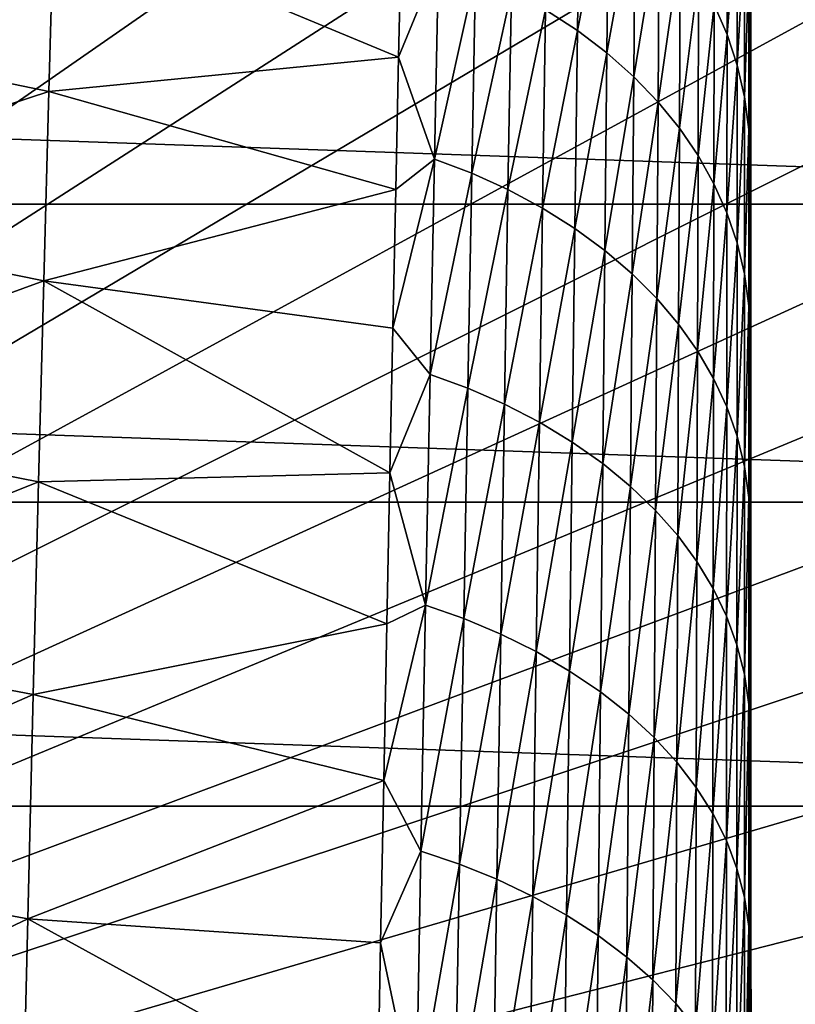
# Model space of a CAD drawing. Header units: metres. Extents: x -24 to 72, y -247 to 22.
# Tile 477 of 573: x 11.84 to 15.72, y 3.68 to 8.62. Entities that reach past the tile are written whole.
import ezdxf

# ---------------------------------------------------------------- set-up
doc = ezdxf.new("R2010")
doc.units = ezdxf.units.M
doc.layers.add('solid_509589_MEDIA_SW0001', color=7, linetype='CONTINUOUS')

msp = doc.modelspace()

# ---------------------------------------------------------------- linework, layer by layer
at = {"layer": 'solid_509589_MEDIA_SW0001'}
for points in [[(12.423874, 16.596352, 132.530869), (11.823595, 17.029215, 132.530869), (0, 0, 132.892746)], [(13.00832, 16.14234, 132.530869), (12.423874, 16.596352, 132.530869), (0, 0, 132.892746)], [(13.576189, 15.667758, 132.530869), (13.00832, 16.14234, 132.530869), (0, 0, 132.892746)], [(14.126758, 15.173208, 132.530869), (13.576189, 15.667758, 132.530869), (0, 0, 132.892746)], [(14.659324, 14.659324, 132.530869), (14.126758, 15.173208, 132.530869), (0, 0, 132.892746)], [(15.173208, 14.126758, 132.530869), (14.659324, 14.659324, 132.530869), (0, 0, 132.892746)], [(15.667758, 13.576189, 132.530869), (15.173208, 14.126758, 132.530869), (0, 0, 132.892746)], [(16.14234, 13.00832, 132.530869), (15.667758, 13.576189, 132.530869), (0, 0, 132.892746)], [(16.596352, 12.423874, 132.530869), (16.14234, 13.00832, 132.530869), (0, 0, 132.892746)], [(17.029215, 11.823595, 132.530869), (16.596352, 12.423874, 132.530869), (0, 0, 132.892746)], [(15.5, -8.1, 133.193756), (-15.5, 12.203133, 133.193756), (15.5, 12.203134, 133.193756)], [(15.5, -8.1, 133.193756), (-15.5, -8.1, 133.193756), (-15.5, 12.203133, 133.193756)], [(15.5, -8.1, 133.193756), (15.5, 12.203134, 133.193756), (15.5, 12.203133, 244.809753)], [(15.5, 10.490571, 244.809753), (15.5, -8.1, 133.193756), (15.5, 12.203133, 244.809753)], [(17.440376, 11.208249, 132.530869), (17.029215, 11.823595, 132.530869), (0, 0, 132.892746)], [(17.829311, 10.57862, 132.530869), (17.440376, 11.208249, 132.530869), (0, 0, 132.892746)], [(18.195526, 9.93551, 132.530869), (17.829311, 10.57862, 132.530869), (0, 0, 132.892746)], [(15.5, 10.490571, 244.809753), (15.5, 8.86299, 244.809753), (15.5, -8.1, 133.193756)], [(18.538555, 9.279738, 132.530869), (18.195526, 9.93551, 132.530869), (0, 0, 132.892746)], [(15.500865, 8.526728, 255.752258), (15.500471, 9.884231, 255.974396), (15.500563, 9.589745, 257.524841)], [(15.500865, 8.526728, 255.752258), (15.500691, 8.774183, 254.221954), (15.500471, 9.884231, 255.974396)], [(15.500801, 8.477578, 262.092957), (15.5, 9.86955, 261.957825), (15.5, 9.434153, 263.445038)], [(15.500801, 8.477578, 262.092957), (15.500731, 8.886066, 260.584869), (15.5, 9.86955, 261.957825)], [(15.501034, 8.241357, 257.269714), (15.500563, 9.589745, 257.524841), (15.50065, 9.256906, 259.06189)], [(15.501034, 8.241357, 257.269714), (15.500865, 8.526728, 255.752258), (15.500563, 9.589745, 257.524841)], [(14.632295, 8.566104, 270.604095), (14.643828, 9.478733, 268.405975), (14.472072, 8.670381, 270.630554)], [(14.789653, 9.364034, 268.375824), (14.643828, 9.478733, 268.405975), (14.632295, 8.566104, 270.604095)], [(15.50086, 8.031794, 263.585449), (15.5, 9.434153, 263.445038), (15.5, 8.963449, 264.915863)], [(15.50086, 8.031794, 263.585449), (15.500801, 8.477578, 262.092957), (15.5, 9.434153, 263.445038)], [(15.500029, 9.430519, 246.402298), (15.5, 7.341155, 244.809753), (15.5, 8.86299, 244.809753)], [(15.500038, 8.014657, 246.367844), (15.5, 7.341155, 244.809753), (15.500029, 9.430519, 246.402298)], [(15.500038, 8.014657, 246.367844), (15.500029, 9.430519, 246.402298), (15.500105, 9.377876, 247.986267)], [(14.780357, 8.453521, 270.569946), (14.789653, 9.364034, 268.375824), (14.632295, 8.566104, 270.604095)], [(14.922498, 9.241975, 268.339203), (14.789653, 9.364034, 268.375824), (14.780357, 8.453521, 270.569946)], [(15.382811, 8.545874, 268.08432), (15.383389, 9.36074, 265.887512), (15.318164, 8.69521, 268.14209)], [(15.433828, 9.203587, 265.834961), (15.383389, 9.36074, 265.887512), (15.382811, 8.545874, 268.08432)], [(15.500141, 7.965044, 247.917145), (15.500038, 8.014657, 246.367844), (15.500105, 9.377876, 247.986267)], [(15.500141, 7.965044, 247.917145), (15.500105, 9.377876, 247.986267), (15.500219, 9.285571, 249.560928)], [(15.500294, 7.876538, 249.456985), (15.500141, 7.965044, 247.917145), (15.500219, 9.285571, 249.560928)], [(15.500294, 7.876538, 249.456985), (15.500219, 9.285571, 249.560928), (15.500361, 9.153955, 251.125565)], [(18.857958, 8.612141, 132.530869), (18.538555, 9.279738, 132.530869), (0, 0, 132.892746)], [(14.915309, 8.333746, 270.528625), (14.922498, 9.241975, 268.339203), (14.780357, 8.453521, 270.569946)], [(15.041908, 9.113477, 268.296722), (14.922498, 9.241975, 268.339203), (14.915309, 8.333746, 270.528625)], [(15.501195, 7.918421, 258.77356), (15.50065, 9.256906, 259.06189), (15.500731, 8.886066, 260.584869)], [(15.501195, 7.918421, 258.77356), (15.501034, 8.241357, 257.269714), (15.50065, 9.256906, 259.06189)], [(15.433588, 8.391825, 268.024963), (15.433828, 9.203587, 265.834961), (15.382811, 8.545874, 268.08432)], [(15.470323, 9.04171, 265.781616), (15.433828, 9.203587, 265.834961), (15.433588, 8.391825, 268.024963)], [(-21.143084, 7.695483), (-20.554821, 9.151412), (21.143084, 7.695483)], [(-20.554821, 9.151412), (20.554821, 9.151412), (21.143084, 7.695483)], [(10.208377, 8.628772, 272.994812), (11.981927, 8.261252, 273.048004), (12.006406, 9.150869, 271.177917)], [(12.006406, 9.150869, 271.177917), (11.981927, 8.261252, 273.048004), (13.735662, 8.432691, 271.866425)], [(12.006406, 9.150869, 271.177917), (13.735662, 8.432691, 271.866425), (13.749475, 9.064101, 270.462494)], [(15.500484, 7.749489, 250.986649), (15.500294, 7.876538, 249.456985), (15.500361, 9.153955, 251.125565)], [(15.500484, 7.749489, 250.986649), (15.500361, 9.153955, 251.125565), (15.500522, 8.983376, 252.679489)], [(15.036611, 8.207703, 270.480804), (15.041908, 9.113477, 268.296722), (14.915309, 8.333746, 270.528625)], [(15.14769, 8.979236, 268.249146), (15.041908, 9.113477, 268.296722), (15.036611, 8.207703, 270.480804)], [(13.935604, 8.920413, 270.663025), (13.749475, 9.064101, 270.462494), (13.735662, 8.432691, 271.866425)], [(15.470244, 8.233171, 267.964813), (15.470323, 9.04171, 265.781616), (15.433588, 8.391825, 268.024963)], [(15.470244, 8.233171, 267.964813), (15.492486, 8.875254, 265.72818), (15.470323, 9.04171, 265.781616)], [(15.144007, 8.076094, 270.427368), (15.14769, 8.979236, 268.249146), (15.036611, 8.207703, 270.480804)], [(15.239779, 8.839719, 268.197296), (15.14769, 8.979236, 268.249146), (15.144007, 8.076094, 270.427368)], [(15.492486, 8.875254, 265.72818), (15.5, 8.458067, 266.369171), (15.5, 8.963449, 264.915863)], [(15.500907, 7.549064, 265.061584), (15.5, 8.963449, 264.915863), (15.5, 8.458067, 266.369171)], [(15.500907, 7.549064, 265.061584), (15.50086, 8.031794, 263.585449), (15.5, 8.963449, 264.915863)], [(15.500698, 7.584249, 252.505478), (15.500484, 7.749489, 250.986649), (15.500522, 8.983376, 252.679489)], [(15.500698, 7.584249, 252.505478), (15.500522, 8.983376, 252.679489), (15.500691, 8.774183, 254.221954)], [(13.915009, 7.920753, 272.829651), (13.935604, 8.920413, 270.663025), (13.735662, 8.432691, 271.866425)], [(14.121658, 8.848837, 270.659821), (13.935604, 8.920413, 270.663025), (13.915009, 7.920753, 272.829651)], [(15.501342, 7.558269, 260.263123), (15.500731, 8.886066, 260.584869), (15.500801, 8.477578, 262.092957)], [(15.501342, 7.558269, 260.263123), (15.501195, 7.918421, 258.77356), (15.500731, 8.886066, 260.584869)], [(14.10267, 7.85065, 272.82547), (14.121658, 8.848837, 270.659821), (13.915009, 7.920753, 272.829651)], [(14.301188, 8.765077, 270.649078), (14.121658, 8.848837, 270.659821), (14.10267, 7.85065, 272.82547)], [(15.237399, 7.93939, 270.369232), (15.239779, 8.839719, 268.197296), (15.144007, 8.076094, 270.427368)], [(15.318164, 8.69521, 268.14209), (15.239779, 8.839719, 268.197296), (15.237399, 7.93939, 270.369232)], [(15.470244, 8.233171, 267.964813), (15.49247, 8.070016, 267.904572), (15.492486, 8.875254, 265.72818)], [(15.492486, 8.875254, 265.72818), (15.49247, 8.070016, 267.904572), (15.5, 8.458067, 266.369171)], [(15.5, 8.86299, 244.809753), (15.5, 7.341155, 244.809753), (15.5, -8.1, 133.193756)], [(14.284183, 7.768619, 272.812988), (14.301188, 8.765077, 270.649078), (14.10267, 7.85065, 272.82547)], [(14.472072, 8.670381, 270.630554), (14.301188, 8.765077, 270.649078), (14.284183, 7.768619, 272.812988)], [(15.500926, 7.381172, 254.012756), (15.500691, 8.774183, 254.221954), (15.500865, 8.526728, 255.752258)], [(15.500926, 7.381172, 254.012756), (15.500698, 7.584249, 252.505478), (15.500691, 8.774183, 254.221954)], [(15.316765, 7.797871, 270.307404), (15.318164, 8.69521, 268.14209), (15.237399, 7.93939, 270.369232)], [(15.382811, 8.545874, 268.08432), (15.318164, 8.69521, 268.14209), (15.316765, 7.797871, 270.307404)], [(14.457299, 7.675878, 272.791901), (14.472072, 8.670381, 270.630554), (14.284183, 7.768619, 272.812988)], [(14.632295, 8.566104, 270.604095), (14.472072, 8.670381, 270.630554), (14.457299, 7.675878, 272.791901)], [(19.15333, 7.933569, 132.530869), (18.857958, 8.612141, 132.530869), (0, 0, 132.892746)], [(10.180311, 7.670438, 274.832916), (11.981927, 8.261252, 273.048004), (10.208377, 8.628772, 272.994812)], [(14.619869, 7.573757, 272.762146), (14.632295, 8.566104, 270.604095), (14.457299, 7.675878, 272.791901)], [(14.780357, 8.453521, 270.569946), (14.632295, 8.566104, 270.604095), (14.619869, 7.573757, 272.762146)], [(15.382084, 7.651693, 270.242859), (15.382811, 8.545874, 268.08432), (15.316765, 7.797871, 270.307404)], [(15.433588, 8.391825, 268.024963), (15.382811, 8.545874, 268.08432), (15.382084, 7.651693, 270.242859)], [(15.501158, 7.140608, 255.507828), (15.500865, 8.526728, 255.752258), (15.501034, 8.241357, 257.269714)], [(15.501158, 7.140608, 255.507828), (15.500926, 7.381172, 254.012756), (15.500865, 8.526728, 255.752258)], [(14.770268, 7.463513, 272.723877), (14.780357, 8.453521, 270.569946), (14.619869, 7.573757, 272.762146)], [(14.915309, 8.333746, 270.528625), (14.780357, 8.453521, 270.569946), (14.770268, 7.463513, 272.723877)], [(15.49247, 8.070016, 267.904572), (15.5, 7.918546, 267.804047), (15.5, 8.458067, 266.369171)], [(15.500939, 7.029742, 266.52063), (15.5, 8.458067, 266.369171), (15.5, 7.918546, 267.804047)], [(15.500939, 7.029742, 266.52063), (15.500907, 7.549064, 265.061584), (15.5, 8.458067, 266.369171)], [(15.501472, 7.161248, 261.73764), (15.500801, 8.477578, 262.092957), (15.50086, 8.031794, 263.585449)], [(15.501472, 7.161248, 261.73764), (15.501342, 7.558269, 260.263123), (15.500801, 8.477578, 262.092957)], [(11.981927, 8.261252, 273.048004), (13.721417, 7.769026, 273.251373), (13.735662, 8.432691, 271.866425)], [(13.915009, 7.920753, 272.829651), (13.735662, 8.432691, 271.866425), (13.721417, 7.769026, 273.251373)], [(15.43327, 7.500949, 270.176575), (15.433588, 8.391825, 268.024963), (15.382084, 7.651693, 270.242859)], [(15.470244, 8.233171, 267.964813), (15.433588, 8.391825, 268.024963), (15.43327, 7.500949, 270.176575)], [(14.907436, 7.346253, 272.677734), (14.915309, 8.333746, 270.528625), (14.770268, 7.463513, 272.723877)], [(15.036611, 8.207703, 270.480804), (14.915309, 8.333746, 270.528625), (14.907436, 7.346253, 272.677734)], [(10.180311, 7.670438, 274.832916), (11.956516, 7.311745, 274.886353), (11.981927, 8.261252, 273.048004)], [(11.981927, 8.261252, 273.048004), (11.956516, 7.311745, 274.886353), (13.721417, 7.769026, 273.251373)], [(15.030747, 7.222899, 272.624481), (15.036611, 8.207703, 270.480804), (14.907436, 7.346253, 272.677734)], [(15.144007, 8.076094, 270.427368), (15.036611, 8.207703, 270.480804), (15.030747, 7.222899, 272.624481)], [(15.470137, 7.345718, 270.109497), (15.470244, 8.233171, 267.964813), (15.43327, 7.500949, 270.176575)], [(15.470137, 7.345718, 270.109497), (15.49247, 8.070016, 267.904572), (15.470244, 8.233171, 267.964813)], [(15.501385, 6.862908, 256.98999), (15.501034, 8.241357, 257.269714), (15.501195, 7.918421, 258.77356)], [(15.501385, 6.862908, 256.98999), (15.501158, 7.140608, 255.507828), (15.501034, 8.241357, 257.269714)], [(15.139879, 7.094151, 272.565063), (15.144007, 8.076094, 270.427368), (15.030747, 7.222899, 272.624481)], [(15.237399, 7.93939, 270.369232), (15.144007, 8.076094, 270.427368), (15.139879, 7.094151, 272.565063)], [(15.470137, 7.345718, 270.109497), (15.492448, 7.186067, 270.042389), (15.49247, 8.070016, 267.904572)], [(15.49247, 8.070016, 267.904572), (15.492448, 7.186067, 270.042389), (15.5, 7.345554, 269.219452)], [(15.49247, 8.070016, 267.904572), (15.5, 7.345554, 269.219452), (15.5, 7.918546, 267.804047)], [(15.500038, 8.014657, 246.367844), (15.5, 5.905822, 244.809753), (15.5, 7.341155, 244.809753)], [(15.500044, 6.580416, 246.329849), (15.5, 5.905822, 244.809753), (15.500038, 8.014657, 246.367844)], [(15.500044, 6.580416, 246.329849), (15.500038, 8.014657, 246.367844), (15.500141, 7.965044, 247.917145)], [(15.501579, 6.727709, 263.196472), (15.50086, 8.031794, 263.585449), (15.500907, 7.549064, 265.061584)], [(15.501579, 6.727709, 263.196472), (15.501472, 7.161248, 261.73764), (15.50086, 8.031794, 263.585449)], [(15.500163, 6.532675, 247.841171), (15.500044, 6.580416, 246.329849), (15.500141, 7.965044, 247.917145)], [(15.500163, 6.532675, 247.841171), (15.500141, 7.965044, 247.917145), (15.500294, 7.876538, 249.456985)], [(19.424294, 7.244887, 132.530869), (19.15333, 7.933569, 132.530869), (0, 0, 132.892746)], [(13.915009, 7.920753, 272.829651), (13.721417, 7.769026, 273.251373), (13.70678, 7.073826, 274.616241)], [(13.893413, 6.841929, 274.953796), (13.915009, 7.920753, 272.829651), (13.70678, 7.073826, 274.616241)], [(14.10267, 7.85065, 272.82547), (13.915009, 7.920753, 272.829651), (13.893413, 6.841929, 274.953796)], [(15.23469, 6.960479, 272.500549), (15.237399, 7.93939, 270.369232), (15.139879, 7.094151, 272.565063)], [(15.316765, 7.797871, 270.307404), (15.237399, 7.93939, 270.369232), (15.23469, 6.960479, 272.500549)], [(15.500957, 6.474179, 267.961823), (15.5, 7.918546, 267.804047), (15.5, 7.345554, 269.219452)], [(15.500957, 6.474179, 267.961823), (15.500939, 7.029742, 266.52063), (15.5, 7.918546, 267.804047)], [(15.501599, 6.548425, 258.458527), (15.501195, 7.918421, 258.77356), (15.501342, 7.558269, 260.263123)], [(15.501599, 6.548425, 258.458527), (15.501385, 6.862908, 256.98999), (15.501195, 7.918421, 258.77356)], [(14.082714, 6.773425, 274.948547), (14.10267, 7.85065, 272.82547), (13.893413, 6.841929, 274.953796)], [(14.284183, 7.768619, 272.812988), (14.10267, 7.85065, 272.82547), (14.082714, 6.773425, 274.948547)], [(15.500341, 6.446778, 249.343079), (15.500163, 6.532675, 247.841171), (15.500294, 7.876538, 249.456985)], [(15.500341, 6.446778, 249.343079), (15.500294, 7.876538, 249.456985), (15.500484, 7.749489, 250.986649)], [(11.956516, 7.311745, 274.886353), (13.70678, 7.073826, 274.616241), (13.721417, 7.769026, 273.251373)], [(14.266251, 6.693275, 274.934265), (14.284183, 7.768619, 272.812988), (14.082714, 6.773425, 274.948547)], [(14.457299, 7.675878, 272.791901), (14.284183, 7.768619, 272.812988), (14.266251, 6.693275, 274.934265)], [(15.315139, 6.822162, 272.432037), (15.316765, 7.797871, 270.307404), (15.23469, 6.960479, 272.500549)], [(15.382084, 7.651693, 270.242859), (15.316765, 7.797871, 270.307404), (15.315139, 6.822162, 272.432037)], [(15.500561, 6.323083, 250.8349), (15.500341, 6.446778, 249.343079), (15.500484, 7.749489, 250.986649)], [(15.500561, 6.323083, 250.8349), (15.500484, 7.749489, 250.986649), (15.500698, 7.584249, 252.505478)], [(-21.628349, 6.201923), (-21.143084, 7.695483), (21.628349, 6.201923)], [(-21.143084, 7.695483), (21.143084, 7.695483), (21.628349, 6.201923)], [(10.15134, 6.652633, 276.637787), (11.956516, 7.311745, 274.886353), (10.180311, 7.670438, 274.832916)], [(14.441653, 6.602668, 274.910583), (14.457299, 7.675878, 272.791901), (14.266251, 6.693275, 274.934265)], [(14.619869, 7.573757, 272.762146), (14.457299, 7.675878, 272.791901), (14.441653, 6.602668, 274.910583)], [(15.381217, 6.679344, 272.360565), (15.382084, 7.651693, 270.242859), (15.315139, 6.822162, 272.432037)], [(15.43327, 7.500949, 270.176575), (15.382084, 7.651693, 270.242859), (15.381217, 6.679344, 272.360565)], [(14.606638, 6.502901, 274.87738), (14.619869, 7.573757, 272.762146), (14.441653, 6.602668, 274.910583)], [(14.770268, 7.463513, 272.723877), (14.619869, 7.573757, 272.762146), (14.606638, 6.502901, 274.87738)], [(15.50081, 6.16195, 252.315948), (15.500561, 6.323083, 250.8349), (15.500698, 7.584249, 252.505478)], [(15.50081, 6.16195, 252.315948), (15.500698, 7.584249, 252.505478), (15.500926, 7.381172, 254.012756)], [(15.501796, 6.19751, 259.912811), (15.501342, 7.558269, 260.263123), (15.501472, 7.161248, 261.73764)], [(15.501796, 6.19751, 259.912811), (15.501599, 6.548425, 258.458527), (15.501342, 7.558269, 260.263123)], [(15.501665, 6.258001, 264.638824), (15.500907, 7.549064, 265.061584), (15.500939, 7.029742, 266.52063)], [(15.501665, 6.258001, 264.638824), (15.501579, 6.727709, 263.196472), (15.500907, 7.549064, 265.061584)], [(14.759457, 6.395211, 274.834961), (14.770268, 7.463513, 272.723877), (14.606638, 6.502901, 274.87738)], [(14.907436, 7.346253, 272.677734), (14.770268, 7.463513, 272.723877), (14.759457, 6.395211, 274.834961)], [(15.432878, 6.532101, 272.287292), (15.43327, 7.500949, 270.176575), (15.381217, 6.679344, 272.360565)], [(15.470137, 7.345718, 270.109497), (15.43327, 7.500949, 270.176575), (15.432878, 6.532101, 272.287292)], [(15.501074, 5.963736, 253.785583), (15.50081, 6.16195, 252.315948), (15.500926, 7.381172, 254.012756)], [(15.501074, 5.963736, 253.785583), (15.500926, 7.381172, 254.012756), (15.501158, 7.140608, 255.507828)], [(10.15134, 6.652633, 276.637787), (11.930292, 6.303173, 276.691193), (11.956516, 7.311745, 274.886353)], [(11.956516, 7.311745, 274.886353), (11.930292, 6.303173, 276.691193), (13.691797, 6.347818, 275.95993)], [(11.956516, 7.311745, 274.886353), (13.691797, 6.347818, 275.95993), (13.70678, 7.073826, 274.616241)], [(14.898938, 6.280688, 274.783905), (14.907436, 7.346253, 272.677734), (14.759457, 6.395211, 274.834961)], [(15.030747, 7.222899, 272.624481), (14.907436, 7.346253, 272.677734), (14.898938, 6.280688, 274.783905)], [(15.47, 6.380486, 272.213196), (15.470137, 7.345718, 270.109497), (15.432878, 6.532101, 272.287292)], [(15.47, 6.380486, 272.213196), (15.492448, 7.186067, 270.042389), (15.470137, 7.345718, 270.109497)], [(15.492448, 7.186067, 270.042389), (15.5, 6.739745, 270.61441), (15.5, 7.345554, 269.219452)], [(15.500961, 5.882727, 269.38443), (15.5, 7.345554, 269.219452), (15.5, 6.739745, 270.61441)], [(15.500961, 5.882727, 269.38443), (15.500957, 6.474179, 267.961823), (15.5, 7.345554, 269.219452)], [(15.5, 7.341155, 244.809753), (15.5, 5.905822, 244.809753), (15.5, -8.1, 133.193756)], [(19.670504, 6.546972, 132.530869), (19.424294, 7.244887, 132.530869), (0, 0, 132.892746)], [(15.024364, 6.160245, 274.725098), (15.030747, 7.222899, 272.624481), (14.898938, 6.280688, 274.783905)], [(15.139879, 7.094151, 272.565063), (15.030747, 7.222899, 272.624481), (15.024364, 6.160245, 274.725098)], [(15.47, 6.380486, 272.213196), (15.492421, 6.224537, 272.13913), (15.492448, 7.186067, 270.042389)], [(15.492448, 7.186067, 270.042389), (15.492421, 6.224537, 272.13913), (15.5, 6.739745, 270.61441)], [(15.501969, 5.810514, 261.352142), (15.501472, 7.161248, 261.73764), (15.501579, 6.727709, 263.196472)], [(15.501969, 5.810514, 261.352142), (15.501796, 6.19751, 259.912811), (15.501472, 7.161248, 261.73764)], [(15.501342, 5.728802, 255.243134), (15.501074, 5.963736, 253.785583), (15.501158, 7.140608, 255.507828)], [(15.501342, 5.728802, 255.243134), (15.501158, 7.140608, 255.507828), (15.501385, 6.862908, 256.98999)], [(13.893413, 6.841929, 274.953796), (13.70678, 7.073826, 274.616241), (13.691797, 6.347818, 275.95993)], [(15.13534, 6.034577, 274.659637), (15.139879, 7.094151, 272.565063), (15.024364, 6.160245, 274.725098)], [(15.23469, 6.960479, 272.500549), (15.139879, 7.094151, 272.565063), (15.13534, 6.034577, 274.659637)], [(15.501725, 5.752471, 266.064056), (15.500939, 7.029742, 266.52063), (15.500957, 6.474179, 267.961823)], [(15.501725, 5.752471, 266.064056), (15.501665, 6.258001, 264.638824), (15.500939, 7.029742, 266.52063)], [(15.231673, 5.90415, 274.588654), (15.23469, 6.960479, 272.500549), (15.13534, 6.034577, 274.659637)], [(15.315139, 6.822162, 272.432037), (15.23469, 6.960479, 272.500549), (15.231673, 5.90415, 274.588654)], [(15.501605, 5.457506, 256.687927), (15.501342, 5.728802, 255.243134), (15.501385, 6.862908, 256.98999)], [(15.501605, 5.457506, 256.687927), (15.501385, 6.862908, 256.98999), (15.501599, 6.548425, 258.458527)], [(13.870948, 5.685183, 277.032715), (13.893413, 6.841929, 274.953796), (13.691797, 6.347818, 275.95993)], [(14.082714, 6.773425, 274.948547), (13.893413, 6.841929, 274.953796), (13.870948, 5.685183, 277.032715)], [(15.313302, 5.769237, 274.513367), (15.315139, 6.822162, 272.432037), (15.231673, 5.90415, 274.588654)], [(15.381217, 6.679344, 272.360565), (15.315139, 6.822162, 272.432037), (15.313302, 5.769237, 274.513367)], [(14.061914, 5.618396, 277.026367), (14.082714, 6.773425, 274.948547), (13.870948, 5.685183, 277.032715)], [(14.266251, 6.693275, 274.934265), (14.082714, 6.773425, 274.948547), (14.061914, 5.618396, 277.026367)], [(15.492421, 6.224537, 272.13913), (15.5, 6.101758, 271.988129), (15.5, 6.739745, 270.61441)], [(15.500951, 5.255738, 270.78772), (15.5, 6.739745, 270.61441), (15.5, 6.101758, 271.988129)], [(15.500951, 5.255738, 270.78772), (15.500961, 5.882727, 269.38443), (15.5, 6.739745, 270.61441)], [(15.502114, 5.387788, 262.775787), (15.501579, 6.727709, 263.196472), (15.501665, 6.258001, 264.638824)], [(15.502114, 5.387788, 262.775787), (15.501969, 5.810514, 261.352142), (15.501579, 6.727709, 263.196472)], [(14.247505, 5.540275, 277.010193), (14.266251, 6.693275, 274.934265), (14.061914, 5.618396, 277.026367)], [(14.441653, 6.602668, 274.910583), (14.266251, 6.693275, 274.934265), (14.247505, 5.540275, 277.010193)], [(15.380219, 5.629974, 274.434937), (15.381217, 6.679344, 272.360565), (15.313302, 5.769237, 274.513367)], [(15.432878, 6.532101, 272.287292), (15.381217, 6.679344, 272.360565), (15.380219, 5.629974, 274.434937)], [(10.121601, 5.576203, 278.407654), (11.930292, 6.303173, 276.691193), (10.15134, 6.652633, 276.637787)], [(14.425234, 5.451972, 276.983826), (14.441653, 6.602668, 274.910583), (14.247505, 5.540275, 277.010193)], [(14.606638, 6.502901, 274.87738), (14.441653, 6.602668, 274.910583), (14.425234, 5.451972, 276.983826)], [(15.500044, 6.580416, 246.329849), (15.5, 4.544783, 244.809753), (15.5, 5.905822, 244.809753)], [(15.500047, 5.130335, 246.288757), (15.5, 4.544783, 244.809753), (15.500044, 6.580416, 246.329849)], [(15.500047, 5.130335, 246.288757), (15.500044, 6.580416, 246.329849), (15.500163, 6.532675, 247.841171)], [(19.891645, 5.840714, 132.530869), (19.670504, 6.546972, 132.530869), (0, 0, 132.892746)], [(15.432416, 5.486423, 274.354584), (15.432878, 6.532101, 272.287292), (15.380219, 5.629974, 274.434937)], [(15.47, 6.380486, 272.213196), (15.432878, 6.532101, 272.287292), (15.432416, 5.486423, 274.354584)], [(15.500173, 5.083491, 247.759232), (15.500047, 5.130335, 246.288757), (15.500163, 6.532675, 247.841171)], [(15.500173, 5.083491, 247.759232), (15.500163, 6.532675, 247.841171), (15.500341, 6.446778, 249.343079)], [(15.501855, 5.150206, 258.119324), (15.501599, 6.548425, 258.458527), (15.501796, 6.19751, 259.912811)], [(15.501855, 5.150206, 258.119324), (15.501605, 5.457506, 256.687927), (15.501599, 6.548425, 258.458527)], [(14.592688, 5.35475, 276.947144), (14.606638, 6.502901, 274.87738), (14.425234, 5.451972, 276.983826)], [(14.759457, 6.395211, 274.834961), (14.606638, 6.502901, 274.87738), (14.592688, 5.35475, 276.947144)], [(15.50176, 5.211469, 267.471405), (15.500957, 6.474179, 267.961823), (15.500961, 5.882727, 269.38443)], [(15.50176, 5.211469, 267.471405), (15.501725, 5.752471, 266.064056), (15.500957, 6.474179, 267.961823)], [(15.500361, 4.999207, 249.220505), (15.500173, 5.083491, 247.759232), (15.500341, 6.446778, 249.343079)], [(15.500361, 4.999207, 249.220505), (15.500341, 6.446778, 249.343079), (15.500561, 6.323083, 250.8349)], [(14.747995, 5.249816, 276.900452), (14.759457, 6.395211, 274.834961), (14.592688, 5.35475, 276.947144)], [(14.898938, 6.280688, 274.783905), (14.759457, 6.395211, 274.834961), (14.747995, 5.249816, 276.900452)], [(15.469836, 5.338613, 274.273376), (15.47, 6.380486, 272.213196), (15.432416, 5.486423, 274.354584)], [(15.469836, 5.338613, 274.273376), (15.492421, 6.224537, 272.13913), (15.47, 6.380486, 272.213196)], [(11.930292, 6.303173, 276.691193), (13.676507, 5.591664, 277.281586), (13.691797, 6.347818, 275.95993)], [(13.870948, 5.685183, 277.032715), (13.691797, 6.347818, 275.95993), (13.676507, 5.591664, 277.281586)], [(15.500594, 4.877854, 250.671951), (15.500361, 4.999207, 249.220505), (15.500561, 6.323083, 250.8349)], [(15.500594, 4.877854, 250.671951), (15.500561, 6.323083, 250.8349), (15.50081, 6.16195, 252.315948)], [(10.121601, 5.576203, 278.407654), (11.903373, 5.236364, 278.460693), (11.930292, 6.303173, 276.691193)], [(11.930292, 6.303173, 276.691193), (11.903373, 5.236364, 278.460693), (13.676507, 5.591664, 277.281586)], [(14.889873, 5.138241, 276.844452), (14.898938, 6.280688, 274.783905), (14.747995, 5.249816, 276.900452)], [(15.024364, 6.160245, 274.725098), (14.898938, 6.280688, 274.783905), (14.889873, 5.138241, 276.844452)], [(15.469836, 5.338613, 274.273376), (15.492391, 5.18656, 274.192322), (15.492421, 6.224537, 272.13913)], [(15.492421, 6.224537, 272.13913), (15.492391, 5.18656, 274.192322), (15.5, 5.432345, 273.3396)], [(15.492421, 6.224537, 272.13913), (15.5, 5.432345, 273.3396), (15.5, 6.101758, 271.988129)], [(15.502229, 4.929684, 264.183105), (15.501665, 6.258001, 264.638824), (15.501725, 5.752471, 266.064056)], [(15.502229, 4.929684, 264.183105), (15.502114, 5.387788, 262.775787), (15.501665, 6.258001, 264.638824)], [(-22.008406, 4.677558), (-21.628349, 6.201923), (22.008406, 4.677558)], [(-21.628349, 6.201923), (21.628349, 6.201923), (22.008406, 4.677558)], [(15.502083, 4.80726, 259.536652), (15.501796, 6.19751, 259.912811), (15.501969, 5.810514, 261.352142)], [(15.502083, 4.80726, 259.536652), (15.501855, 5.150206, 258.119324), (15.501796, 6.19751, 259.912811)], [(15.017506, 5.020922, 276.78009), (15.024364, 6.160245, 274.725098), (14.889873, 5.138241, 276.844452)], [(15.13534, 6.034577, 274.659637), (15.024364, 6.160245, 274.725098), (15.017506, 5.020922, 276.78009)], [(15.500857, 4.719801, 252.112915), (15.500594, 4.877854, 250.671951), (15.50081, 6.16195, 252.315948)], [(15.500857, 4.719801, 252.112915), (15.50081, 6.16195, 252.315948), (15.501074, 5.963736, 253.785583)], [(15.500925, 4.593563, 272.170929), (15.5, 6.101758, 271.988129), (15.5, 5.432345, 273.3396)], [(15.500925, 4.593563, 272.170929), (15.500951, 5.255738, 270.78772), (15.5, 6.101758, 271.988129)], [(15.130421, 4.898543, 276.708496), (15.13534, 6.034577, 274.659637), (15.017506, 5.020922, 276.78009)], [(15.231673, 5.90415, 274.588654), (15.13534, 6.034577, 274.659637), (15.130421, 4.898543, 276.708496)], [(15.501137, 4.525419, 253.542755), (15.500857, 4.719801, 252.112915), (15.501074, 5.963736, 253.785583)], [(15.501137, 4.525419, 253.542755), (15.501074, 5.963736, 253.785583), (15.501342, 5.728802, 255.243134)], [(15.228373, 4.771565, 276.631012), (15.231673, 5.90415, 274.588654), (15.130421, 4.898543, 276.708496)], [(15.313302, 5.769237, 274.513367), (15.231673, 5.90415, 274.588654), (15.228373, 4.771565, 276.631012)], [(15.5, 5.905822, 244.809753), (15.5, 4.544783, 244.809753), (15.5, -8.1, 133.193756)], [(15.501766, 4.635343, 268.860168), (15.500961, 5.882727, 269.38443), (15.500951, 5.255738, 270.78772)], [(15.501766, 4.635343, 268.860168), (15.50176, 5.211469, 267.471405), (15.500961, 5.882727, 269.38443)], [(20.08744, 5.127014, 132.530869), (19.891645, 5.840714, 132.530869), (0, 0, 132.892746)], [(15.502283, 4.429028, 260.939209), (15.501969, 5.810514, 261.352142), (15.502114, 5.387788, 262.775787)], [(15.502283, 4.429028, 260.939209), (15.502083, 4.80726, 259.536652), (15.501969, 5.810514, 261.352142)], [(15.311266, 4.640252, 276.548859), (15.313302, 5.769237, 274.513367), (15.228373, 4.771565, 276.631012)], [(15.380219, 5.629974, 274.434937), (15.313302, 5.769237, 274.513367), (15.311266, 4.640252, 276.548859)], [(15.501421, 4.295075, 254.960815), (15.501137, 4.525419, 253.542755), (15.501342, 5.728802, 255.243134)], [(15.501421, 4.295075, 254.960815), (15.501342, 5.728802, 255.243134), (15.501605, 5.457506, 256.687927)], [(15.502309, 4.436553, 265.573395), (15.501725, 5.752471, 266.064056), (15.50176, 5.211469, 267.471405)], [(15.502309, 4.436553, 265.573395), (15.502229, 4.929684, 264.183105), (15.501725, 5.752471, 266.064056)], [(13.870948, 5.685183, 277.032715), (13.676507, 5.591664, 277.281586), (13.660956, 4.80626, 278.580078)], [(13.847744, 4.451756, 279.06366), (13.870948, 5.685183, 277.032715), (13.660956, 4.80626, 278.580078)], [(14.061914, 5.618396, 277.026367), (13.870948, 5.685183, 277.032715), (13.847744, 4.451756, 279.06366)], [(15.379097, 4.504733, 276.463409), (15.380219, 5.629974, 274.434937), (15.311266, 4.640252, 276.548859)], [(15.432416, 5.486423, 274.354584), (15.380219, 5.629974, 274.434937), (15.379097, 4.504733, 276.463409)], [(11.903373, 5.236364, 278.460693), (13.660956, 4.80626, 278.580078), (13.676507, 5.591664, 277.281586)], [(14.040392, 4.386801, 279.056152), (14.061914, 5.618396, 277.026367), (13.847744, 4.451756, 279.06366)], [(14.247505, 5.540275, 277.010193), (14.061914, 5.618396, 277.026367), (14.040392, 4.386801, 279.056152)], [(10.091228, 4.441997, 280.140656), (11.903373, 5.236364, 278.460693), (10.121601, 5.576203, 278.407654)], [(14.228055, 4.310848, 279.038055), (14.247505, 5.540275, 277.010193), (14.040392, 4.386801, 279.056152)], [(14.425234, 5.451972, 276.983826), (14.247505, 5.540275, 277.010193), (14.228055, 4.310848, 279.038055)], [(15.431889, 4.365057, 276.375946), (15.432416, 5.486423, 274.354584), (15.379097, 4.504733, 276.463409)], [(15.469836, 5.338613, 274.273376), (15.432416, 5.486423, 274.354584), (15.431889, 4.365057, 276.375946)], [(14.408138, 4.22501, 279.008972), (14.425234, 5.451972, 276.983826), (14.228055, 4.310848, 279.038055)], [(14.592688, 5.35475, 276.947144), (14.425234, 5.451972, 276.983826), (14.408138, 4.22501, 279.008972)], [(15.492391, 5.18656, 274.192322), (15.5, 4.732143, 274.668152), (15.5, 5.432345, 273.3396)], [(15.500885, 3.896554, 273.533295), (15.5, 5.432345, 273.3396), (15.5, 4.732143, 274.668152)], [(15.500885, 3.896554, 273.533295), (15.500925, 4.593563, 272.170929), (15.5, 5.432345, 273.3396)], [(15.501699, 4.02914, 256.366486), (15.501421, 4.295075, 254.960815), (15.501605, 5.457506, 256.687927)], [(15.501699, 4.02914, 256.366486), (15.501605, 5.457506, 256.687927), (15.501855, 5.150206, 258.119324)], [(15.502452, 4.015866, 262.326385), (15.502114, 5.387788, 262.775787), (15.502229, 4.929684, 264.183105)], [(15.502452, 4.015866, 262.326385), (15.502283, 4.429028, 260.939209), (15.502114, 5.387788, 262.775787)], [(14.578103, 4.130513, 278.96875), (14.592688, 5.35475, 276.947144), (14.408138, 4.22501, 279.008972)], [(14.747995, 5.249816, 276.900452), (14.592688, 5.35475, 276.947144), (14.578103, 4.130513, 278.96875)], [(15.469646, 4.221235, 276.287628), (15.469836, 5.338613, 274.273376), (15.431889, 4.365057, 276.375946)], [(15.469646, 4.221235, 276.287628), (15.492391, 5.18656, 274.192322), (15.469836, 5.338613, 274.273376)], [(10.091228, 4.441997, 280.140656), (11.875876, 4.112143, 280.193024), (11.903373, 5.236364, 278.460693)], [(11.903373, 5.236364, 278.460693), (11.875876, 4.112143, 280.193024), (13.660956, 4.80626, 278.580078)], [(14.735954, 4.028529, 278.917786), (14.747995, 5.249816, 276.900452), (14.578103, 4.130513, 278.96875)], [(14.889873, 5.138241, 276.844452), (14.747995, 5.249816, 276.900452), (14.735954, 4.028529, 278.917786)], [(15.501746, 4.024442, 270.229675), (15.500951, 5.255738, 270.78772), (15.500925, 4.593563, 272.170929)], [(15.501746, 4.024442, 270.229675), (15.501766, 4.635343, 268.860168), (15.500951, 5.255738, 270.78772)], [(15.469646, 4.221235, 276.287628), (15.492355, 4.073265, 276.199493), (15.492391, 5.18656, 274.192322)], [(15.492391, 5.18656, 274.192322), (15.492355, 4.073265, 276.199493), (15.5, 4.732143, 274.668152)], [(15.502355, 3.908745, 266.945984), (15.50176, 5.211469, 267.471405), (15.501766, 4.635343, 268.860168)], [(15.502355, 3.908745, 266.945984), (15.502309, 4.436553, 265.573395), (15.50176, 5.211469, 267.471405)], [(14.880298, 3.920102, 278.85675), (14.889873, 5.138241, 276.844452), (14.735954, 4.028529, 278.917786)], [(15.017506, 5.020922, 276.78009), (14.889873, 5.138241, 276.844452), (14.880298, 3.920102, 278.85675)], [(15.501964, 3.727984, 257.759064), (15.501699, 4.02914, 256.366486), (15.501855, 5.150206, 258.119324)], [(15.501964, 3.727984, 257.759064), (15.501855, 5.150206, 258.119324), (15.502083, 4.80726, 259.536652)], [(20.257637, 4.406779, 132.530869), (20.08744, 5.127014, 132.530869), (0, 0, 132.892746)], [(15.500047, 5.130335, 246.288757), (15.5, 3.248433, 244.809753), (15.5, 4.544783, 244.809753)], [(15.500046, 3.667376, 246.245117), (15.5, 3.248433, 244.809753), (15.500047, 5.130335, 246.288757)], [(15.500046, 3.667376, 246.245117), (15.500047, 5.130335, 246.288757), (15.500173, 5.083491, 247.759232)], [(15.500171, 3.620665, 247.672333), (15.500046, 3.667376, 246.245117), (15.500173, 5.083491, 247.759232)], [(15.500171, 3.620665, 247.672333), (15.500173, 5.083491, 247.759232), (15.500361, 4.999207, 249.220505)], [(15.010216, 3.806109, 278.786774), (15.017506, 5.020922, 276.78009), (14.880298, 3.920102, 278.85675)], [(15.130421, 4.898543, 276.708496), (15.017506, 5.020922, 276.78009), (15.010216, 3.806109, 278.786774)], [(15.500357, 3.537224, 249.090759), (15.500171, 3.620665, 247.672333), (15.500361, 4.999207, 249.220505)], [(15.500357, 3.537224, 249.090759), (15.500361, 4.999207, 249.220505), (15.500594, 4.877854, 250.671951)], [(15.125155, 3.68722, 278.709045), (15.130421, 4.898543, 276.708496), (15.010216, 3.806109, 278.786774)], [(15.228373, 4.771565, 276.631012), (15.130421, 4.898543, 276.708496), (15.125155, 3.68722, 278.709045)], [(15.502584, 3.568135, 263.697479), (15.502229, 4.929684, 264.183105), (15.502309, 4.436553, 265.573395)], [(15.502584, 3.568135, 263.697479), (15.502452, 4.015866, 262.326385), (15.502229, 4.929684, 264.183105)], [(15.500587, 3.417435, 250.499771), (15.500357, 3.537224, 249.090759), (15.500594, 4.877854, 250.671951)], [(15.500587, 3.417435, 250.499771), (15.500594, 4.877854, 250.671951), (15.500857, 4.719801, 252.112915)], [(11.875876, 4.112143, 280.193024), (13.645185, 3.992266, 279.854675), (13.660956, 4.80626, 278.580078)], [(13.847744, 4.451756, 279.06366), (13.660956, 4.80626, 278.580078), (13.645185, 3.992266, 279.854675)], [(15.502205, 3.391974, 259.137939), (15.501964, 3.727984, 257.759064), (15.502083, 4.80726, 259.536652)], [(15.502205, 3.391974, 259.137939), (15.502083, 4.80726, 259.536652), (15.502283, 4.429028, 260.939209)], [(15.224809, 3.563885, 278.625), (15.228373, 4.771565, 276.631012), (15.125155, 3.68722, 278.709045)], [(15.311266, 4.640252, 276.548859), (15.228373, 4.771565, 276.631012), (15.224809, 3.563885, 278.625)], [(15.492355, 4.073265, 276.199493), (15.5, 4.001922, 275.97287), (15.5, 4.732143, 274.668152)], [(15.500832, 3.165064, 274.874084), (15.5, 4.732143, 274.668152), (15.5, 4.001922, 275.97287)], [(15.500832, 3.165064, 274.874084), (15.500885, 3.896554, 273.533295), (15.5, 4.732143, 274.668152)], [(15.500847, 3.261683, 251.898712), (15.500587, 3.417435, 250.499771), (15.500857, 4.719801, 252.112915)], [(15.500847, 3.261683, 251.898712), (15.500857, 4.719801, 252.112915), (15.501137, 4.525419, 253.542755)], [(-22.280996, 3.131692), (-22.008406, 4.677558), (22.280996, 3.131692)], [(-22.008406, 4.677558), (22.008406, 4.677558), (22.280996, 3.131692)], [(15.309046, 3.43636, 278.536011), (15.311266, 4.640252, 276.548859), (15.224809, 3.563885, 278.625)], [(15.379097, 4.504733, 276.463409), (15.311266, 4.640252, 276.548859), (15.309046, 3.43636, 278.536011)], [(15.501698, 3.379115, 271.579132), (15.500925, 4.593563, 272.170929), (15.500885, 3.896554, 273.533295)], [(15.501698, 3.379115, 271.579132), (15.501746, 4.024442, 270.229675), (15.500925, 4.593563, 272.170929)], [(15.502364, 3.346611, 268.300171), (15.501766, 4.635343, 268.860168), (15.501746, 4.024442, 270.229675)], [(15.502364, 3.346611, 268.300171), (15.502355, 3.908745, 266.945984), (15.501766, 4.635343, 268.860168)], [(15.5, 4.544783, 244.809753), (15.5, 3.248433, 244.809753), (15.5, -8.1, 133.193756)], [(15.377859, 3.304768, 278.443481), (15.379097, 4.504733, 276.463409), (15.309046, 3.43636, 278.536011)], [(15.431889, 4.365057, 276.375946), (15.379097, 4.504733, 276.463409), (15.377859, 3.304768, 278.443481)], [(15.501123, 3.070349, 253.286987), (15.500847, 3.261683, 251.898712), (15.501137, 4.525419, 253.542755)], [(15.501123, 3.070349, 253.286987), (15.501137, 4.525419, 253.542755), (15.501421, 4.295075, 254.960815)], [(13.823932, 3.142889, 281.043915), (13.847744, 4.451756, 279.06366), (13.645185, 3.992266, 279.854675)], [(14.040392, 4.386801, 279.056152), (13.847744, 4.451756, 279.06366), (13.823932, 3.142889, 281.043915)], [(20.402018, 3.680929, 132.530869), (20.257637, 4.406779, 132.530869), (0, 0, 132.892746)], [(10.060357, 3.25086, 281.834991), (11.875876, 4.112143, 280.193024), (10.091228, 4.441997, 280.140656)], [(15.502418, 3.02148, 260.502441), (15.502205, 3.391974, 259.137939), (15.502283, 4.429028, 260.939209)], [(15.502418, 3.02148, 260.502441), (15.502283, 4.429028, 260.939209), (15.502452, 4.015866, 262.326385)], [(15.502678, 3.08619, 265.051849), (15.502309, 4.436553, 265.573395), (15.502355, 3.908745, 266.945984)], [(15.502678, 3.08619, 265.051849), (15.502584, 3.568135, 263.697479), (15.502309, 4.436553, 265.573395)], [(14.018269, 3.079875, 281.035187), (14.040392, 4.386801, 279.056152), (13.823932, 3.142889, 281.043915)], [(14.228055, 4.310848, 279.038055), (14.040392, 4.386801, 279.056152), (14.018269, 3.079875, 281.035187)], [(15.431297, 3.169145, 278.348877), (15.431889, 4.365057, 276.375946), (15.377859, 3.304768, 278.443481)], [(15.469646, 4.221235, 276.287628), (15.431889, 4.365057, 276.375946), (15.431297, 3.169145, 278.348877)], [(14.208014, 3.006223, 281.015137), (14.228055, 4.310848, 279.038055), (14.018269, 3.079875, 281.035187)], [(14.408138, 4.22501, 279.008972), (14.228055, 4.310848, 279.038055), (14.208014, 3.006223, 281.015137)], [(15.501404, 2.843816, 254.66394), (15.501123, 3.070349, 253.286987), (15.501421, 4.295075, 254.960815)], [(15.501404, 2.843816, 254.66394), (15.501421, 4.295075, 254.960815), (15.501699, 4.02914, 256.366486)], [(14.390467, 2.923005, 280.983276), (14.408138, 4.22501, 279.008972), (14.208014, 3.006223, 281.015137)], [(14.578103, 4.130513, 278.96875), (14.408138, 4.22501, 279.008972), (14.390467, 2.923005, 280.983276)], [(15.46943, 3.02949, 278.253418), (15.469646, 4.221235, 276.287628), (15.431297, 3.169145, 278.348877)], [(15.46943, 3.02949, 278.253418), (15.492355, 4.073265, 276.199493), (15.469646, 4.221235, 276.287628)], [(10.060357, 3.25086, 281.834991), (11.847919, 2.931334, 281.886414), (11.875876, 4.112143, 280.193024)], [(11.875876, 4.112143, 280.193024), (11.847919, 2.931334, 281.886414), (13.629235, 3.15058, 281.104431)], [(11.875876, 4.112143, 280.193024), (13.629235, 3.15058, 281.104431), (13.645185, 3.992266, 279.854675)], [(14.562969, 2.831403, 280.939514), (14.578103, 4.130513, 278.96875), (14.390467, 2.923005, 280.983276)], [(14.735954, 4.028529, 278.917786), (14.578103, 4.130513, 278.96875), (14.562969, 2.831403, 280.939514)], [(15.46943, 3.02949, 278.253418), (15.492316, 2.885785, 278.158234), (15.492355, 4.073265, 276.199493)], [(15.492355, 4.073265, 276.199493), (15.492316, 2.885785, 278.158234), (15.5, 3.242404, 277.253082)], [(15.492355, 4.073265, 276.199493), (15.5, 3.242404, 277.253082), (15.5, 4.001922, 275.97287)], [(14.723407, 2.732552, 280.884216), (14.735954, 4.028529, 278.917786), (14.562969, 2.831403, 280.939514)], [(14.880298, 3.920102, 278.85675), (14.735954, 4.028529, 278.917786), (14.723407, 2.732552, 280.884216)], [(15.500766, 2.399443, 276.192596), (15.5, 4.001922, 275.97287), (15.5, 3.242404, 277.253082)], [(15.500766, 2.399443, 276.192596), (15.500832, 3.165064, 274.874084), (15.5, 4.001922, 275.97287)], [(15.501679, 2.582466, 256.028961), (15.501404, 2.843816, 254.66394), (15.501699, 4.02914, 256.366486)], [(15.501679, 2.582466, 256.028961), (15.501699, 4.02914, 256.366486), (15.501964, 3.727984, 257.759064)], [(15.502337, 2.750504, 269.635284), (15.501746, 4.024442, 270.229675), (15.501698, 3.379115, 271.579132)], [(15.502337, 2.750504, 269.635284), (15.502364, 3.346611, 268.300171), (15.501746, 4.024442, 270.229675)], [(15.502596, 2.616871, 261.85199), (15.502418, 3.02148, 260.502441), (15.502452, 4.015866, 262.326385)], [(15.502596, 2.616871, 261.85199), (15.502452, 4.015866, 262.326385), (15.502584, 3.568135, 263.697479)], [(13.823932, 3.142889, 281.043915), (13.645185, 3.992266, 279.854675), (13.629235, 3.15058, 281.104431)], [(14.870269, 2.627463, 280.818176), (14.880298, 3.920102, 278.85675), (14.723407, 2.732552, 280.884216)], [(15.010216, 3.806109, 278.786774), (14.880298, 3.920102, 278.85675), (14.870269, 2.627463, 280.818176)], [(15.50273, 2.570392, 266.388855), (15.502355, 3.908745, 266.945984), (15.502364, 3.346611, 268.300171)], [(15.50273, 2.570392, 266.388855), (15.502678, 3.08619, 265.051849), (15.502355, 3.908745, 266.945984)], [(15.501626, 2.69971, 272.907898), (15.500885, 3.896554, 273.533295), (15.500832, 3.165064, 274.874084)], [(15.501626, 2.69971, 272.907898), (15.501698, 3.379115, 271.579132), (15.500885, 3.896554, 273.533295)], [(15.002539, 2.516988, 280.742554), (15.010216, 3.806109, 278.786774), (14.870269, 2.627463, 280.818176)], [(15.125155, 3.68722, 278.709045), (15.010216, 3.806109, 278.786774), (15.002539, 2.516988, 280.742554)], [(15.50194, 2.286683, 257.381409), (15.501679, 2.582466, 256.028961), (15.501964, 3.727984, 257.759064)], [(15.50194, 2.286683, 257.381409), (15.501964, 3.727984, 257.759064), (15.502205, 3.391974, 259.137939)], [(15.119574, 2.401779, 280.658661), (15.125155, 3.68722, 278.709045), (15.002539, 2.516988, 280.742554)], [(15.224809, 3.563885, 278.625), (15.125155, 3.68722, 278.709045), (15.119574, 2.401779, 280.658661)]]:
    msp.add_3dface(points, dxfattribs=at)

doc.saveas('drawing.dxf')
